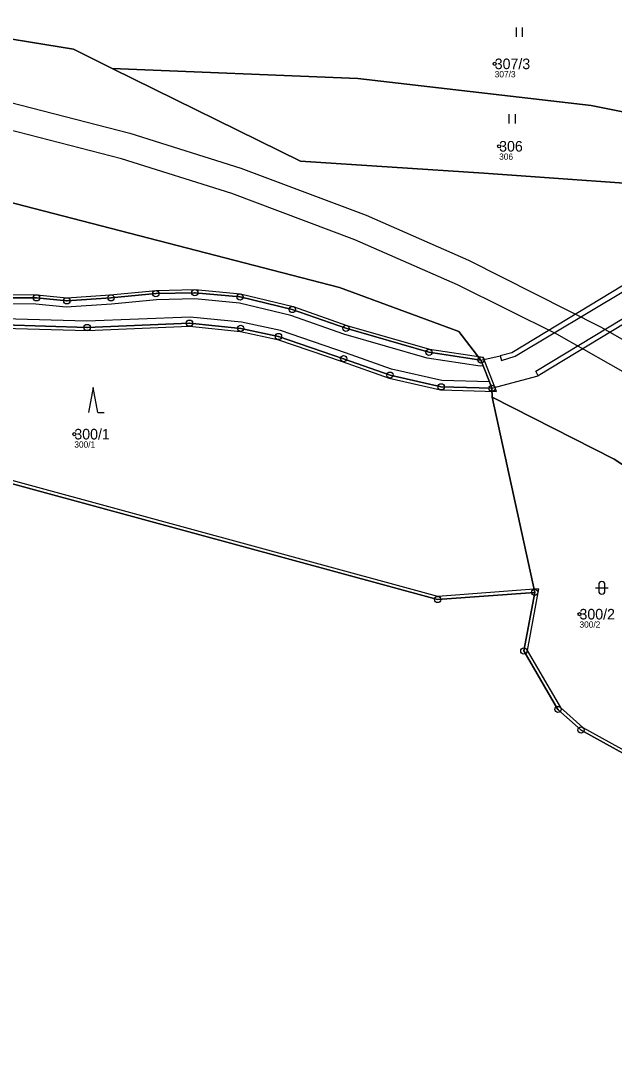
# Model space of a CAD drawing. Extents: x -770088 to -765625, y -1057899 to -1053934.
# Drawn here: x -766486.3 to -766391.1, y -1055089.8 to -1054924.5 of the extents above; entities that cross this region are included whole.
import ezdxf

# ---------------------------------------------------------------- set-up
doc = ezdxf.new("R2010")
doc.units = 0
for name, color, linetype in [('Definiční body', 7, 'Continuous'), ('Hranice parcel', 7, 'Continuous'), ('Parcelní čísla', 7, 'Continuous'), ('Polygon parcely', 7, 'Continuous'), ('Poz předměty', 7, 'Continuous'), ('Vnitřní kresba', 7, 'Continuous'), ('Značky bodu BP', 7, 'Continuous'), ('Značky kultur', 7, 'Continuous')]:
    doc.layers.add(name, color=color, linetype=linetype)

msp = doc.modelspace()

# ---------------------------------------------------------------- linework, layer by layer
at = {"layer": 'Definiční body'}
for centre in [(-766410.33, -1054931.42), (-766409.62, -1054944.64), (-766477.73, -1054990.81), (-766396.74, -1055019.68)]:
    msp.add_circle(centre, 0.25, dxfattribs=at)
at = {"layer": 'Hranice parcel'}
for p, q in [((-766477.88, -1054929.07), (-766471.64, -1054932.14)), ((-766377.61, -1054951.4), (-766412.09, -1054948.97)), ((-766410.72, -1054984.88), (-766410.78, -1054983.45)), ((-766403.91, -1055016.18), (-766410.72, -1054984.88))]:
    msp.add_line(p, q, dxfattribs=at)
for points in [[(-766564.09, -1054919.66), (-766527.45, -1054920.92), (-766477.88, -1054929.07)], [(-766412.09, -1054948.97), (-766441.48, -1054947.01), (-766471.64, -1054932.14)], [(-766471.64, -1054932.14), (-766432.25, -1054933.77), (-766394.85, -1054938.12), (-766355.68, -1054945.89)], [(-766412.53, -1054978.92), (-766416.1, -1054974.32), (-766435.23, -1054967.27), (-766504.07, -1054949.49), (-766584.45, -1054947.2), (-766727.95, -1054957.74), (-766783.67, -1054959.65), (-766815.76, -1054965.97), (-766814.82, -1054972.91), (-766820.52, -1054973.73)], [(-766412.53, -1054978.92), (-766420.87, -1054977.67), (-766434.19, -1054973.83), (-766442.78, -1054970.82), (-766451.15, -1054968.8), (-766458.41, -1054968.13), (-766464.66, -1054968.27), (-766471.87, -1054968.95), (-766478.93, -1054969.42), (-766483.8, -1054968.94), (-766496.68, -1054968.92), (-766510.25, -1054969.94), (-766516.56, -1054969.86), (-766522.28, -1054968.85), (-766532.85, -1054966.05), (-766540.42, -1054965.51), (-766547.82, -1054965.93), (-766560.42, -1054967.72)], [(-766410.78, -1054983.45), (-766418.92, -1054983.22), (-766427.1, -1054981.34), (-766434.56, -1054978.71), (-766445, -1054975.14), (-766451.05, -1054973.84), (-766459.26, -1054973.01), (-766475.67, -1054973.7), (-766489.06, -1054973.29), (-766503.88, -1054973.8), (-766515.37, -1054974.38), (-766522.09, -1054973.26), (-766539.77, -1054970.22), (-766545.96, -1054970.57), (-766550.71, -1054971.66), (-766557.97, -1054974.59), (-766566.89, -1054978.51), (-766575.05, -1054982.07)], [(-766410.78, -1054983.45), (-766411.17, -1054982.44), (-766412.18, -1054979.84), (-766412.53, -1054978.92)], [(-766575.05, -1054982.07), (-766564.22, -1054980.83), (-766538.32, -1054982.58), (-766538.63, -1054989.6), (-766522.85, -1054989.19), (-766419.48, -1055017.32), (-766403.91, -1055016.18)], [(-766374.59, -1055005.6), (-766391.17, -1054994.8), (-766410.72, -1054984.88)], [(-766367.33, -1055051.04), (-766384.2, -1055045.08), (-766396.48, -1055038.26), (-766400.19, -1055034.96), (-766405.66, -1055025.57), (-766403.91, -1055016.18)]]:
    msp.add_lwpolyline(points, dxfattribs=at)
at = {"layer": 'Polygon parcely'}
for points in [[(-766471.64, -1054932.14), (-766432.25, -1054933.77), (-766394.85, -1054938.12), (-766355.68, -1054945.89), (-766354.58, -1054941.6), (-766366.68, -1054930.89), (-766384.49, -1054920.87), (-766417.17, -1054918.39), (-766480.6, -1054909.09), (-766528.93, -1054911.31), (-766564.09, -1054919.66), (-766527.45, -1054920.92), (-766477.88, -1054929.07)], [(-766355.68, -1054945.89), (-766394.85, -1054938.12), (-766432.25, -1054933.77), (-766471.64, -1054932.14), (-766441.48, -1054947.01), (-766412.09, -1054948.97), (-766377.61, -1054951.4), (-766357.52, -1054953.03)], [(-766391.17, -1054994.8), (-766410.72, -1054984.88), (-766403.91, -1055016.18), (-766405.66, -1055025.57), (-766400.19, -1055034.96), (-766396.48, -1055038.26), (-766384.2, -1055045.08), (-766367.33, -1055051.04), (-766379.13, -1055032.45), (-766374.44, -1055018.81), (-766380.66, -1055015.27), (-766374.59, -1055005.6)]]:
    msp.add_lwpolyline(points, close=True, dxfattribs=at)
for points in [[(-766355.68, -1054945.89), (-766357.52, -1054953.03), (-766377.61, -1054951.4), (-766412.09, -1054948.97), (-766441.48, -1054947.01), (-766471.64, -1054932.14), (-766477.88, -1054929.07), (-766527.45, -1054920.92), (-766564.09, -1054919.66), (-766578.31, -1054919.97), (-766662.58, -1054923.34), (-766747.52, -1054931.18), (-766836.88, -1054944.91), (-766894.23, -1054952.33), (-766977.01, -1054961.27), (-767049.72, -1054964.55), (-767052.91, -1054964.69), (-767059.47, -1054964.94), (-767062.46, -1054964.69), (-767119.07, -1054960.05), (-767152.63, -1054963.64), (-767235.16, -1054957.04)], [(-766727.95, -1054957.74), (-766584.45, -1054947.2), (-766504.07, -1054949.49), (-766435.23, -1054967.27), (-766416.1, -1054974.32), (-766412.53, -1054978.92), (-766412.18, -1054979.84), (-766411.17, -1054982.44), (-766410.78, -1054983.45), (-766410.72, -1054984.88), (-766391.17, -1054994.8), (-766374.59, -1055005.6), (-766369.87, -1055008.68), (-766352.44, -1055023.76), (-766340.86, -1055033.78), (-766323.3, -1055048.97), (-766292.55, -1055078.27), (-766282.47, -1055090.68), (-766262.46, -1055116.52), (-766228.83, -1055168.55)], [(-766496.68, -1054968.92), (-766483.8, -1054968.94), (-766478.93, -1054969.42), (-766471.87, -1054968.95), (-766464.66, -1054968.27), (-766458.41, -1054968.13), (-766451.15, -1054968.8), (-766442.78, -1054970.82), (-766434.19, -1054973.83), (-766420.87, -1054977.67), (-766412.53, -1054978.92), (-766416.1, -1054974.32), (-766435.23, -1054967.27), (-766504.07, -1054949.49)], [(-766489.06, -1054973.29), (-766475.67, -1054973.7), (-766459.26, -1054973.01), (-766451.05, -1054973.84), (-766445, -1054975.14), (-766434.56, -1054978.71), (-766427.1, -1054981.34), (-766418.92, -1054983.22), (-766410.78, -1054983.45), (-766411.17, -1054982.44), (-766412.18, -1054979.84), (-766412.53, -1054978.92), (-766420.87, -1054977.67), (-766434.19, -1054973.83), (-766442.78, -1054970.82), (-766451.15, -1054968.8), (-766458.41, -1054968.13), (-766464.66, -1054968.27), (-766471.87, -1054968.95), (-766478.93, -1054969.42), (-766483.8, -1054968.94), (-766496.68, -1054968.92)], [(-766522.85, -1054989.19), (-766419.48, -1055017.32), (-766403.91, -1055016.18), (-766410.72, -1054984.88), (-766410.78, -1054983.45), (-766418.92, -1054983.22), (-766427.1, -1054981.34), (-766434.56, -1054978.71), (-766445, -1054975.14), (-766451.05, -1054973.84), (-766459.26, -1054973.01), (-766475.67, -1054973.7), (-766489.06, -1054973.29)], [(-766519.51, -1055129.3), (-766483.88, -1055132.2), (-766452.16, -1055132.72), (-766425.08, -1055139.27), (-766395.04, -1055149.22), (-766374.22, -1055155.77), (-766365.35, -1055118.73), (-766363.61, -1055109.08), (-766343.5, -1055063.11), (-766353.51, -1055057.64), (-766367.33, -1055051.04), (-766384.2, -1055045.08), (-766396.48, -1055038.26), (-766400.19, -1055034.96), (-766405.66, -1055025.57), (-766403.91, -1055016.18), (-766419.48, -1055017.32), (-766522.85, -1054989.19)]]:
    msp.add_lwpolyline(points, dxfattribs=at)
at = {"layer": 'Poz předměty'}
for p, q in [((-766489.82, -1054937.14), (-766468.84, -1054942.53)), ((-766470.15, -1054946.64), (-766490.73, -1054941.36)), ((-766468.84, -1054942.53), (-766451.03, -1054948.15)), ((-766452.49, -1054952.22), (-766470.15, -1054946.64)), ((-766451.03, -1054948.15), (-766430.93, -1054955.71)), ((-766432.73, -1054959.65), (-766452.49, -1054952.22)), ((-766430.93, -1054955.71), (-766414.54, -1054962.88)), ((-766416.32, -1054966.85), (-766432.73, -1054959.65)), ((-766414.54, -1054962.88), (-766393.25, -1054973.65)), ((-766400.35, -1054974.78), (-766416.32, -1054966.85)), ((-766380.26, -1054986.18), (-766400.35, -1054974.78)), ((-766393.25, -1054973.65), (-766377.91, -1054982.56))]:
    msp.add_line(p, q, dxfattribs=at)
at = {"layer": 'Vnitřní kresba'}
for p, q in [((-766496.71, -1054968.42), (-766483.76, -1054968.44)), ((-766483.76, -1054968.44), (-766478.93, -1054968.92)), ((-766478.93, -1054968.92), (-766471.96, -1054968.46)), ((-766471.96, -1054968.46), (-766464.63, -1054967.77)), ((-766464.63, -1054967.77), (-766458.4, -1054967.63)), ((-766458.4, -1054967.63), (-766451.09, -1054968.3)), ((-766451.09, -1054968.3), (-766442.66, -1054970.33)), ((-766389.66, -1054966.92), (-766407.58, -1054977.74)), ((-766407.06, -1054978.28), (-766389.38, -1054967.7)), ((-766483.9, -1054969.94), (-766496.61, -1054969.92)), ((-766479.03, -1054970.42), (-766483.9, -1054969.94)), ((-766471.78, -1054969.95), (-766479.03, -1054970.42)), ((-766464.57, -1054969.27), (-766471.78, -1054969.95)), ((-766458.39, -1054969.13), (-766464.57, -1054969.27)), ((-766451.24, -1054969.8), (-766458.39, -1054969.13)), ((-766443.02, -1054971.79), (-766451.24, -1054969.8)), ((-766403.73, -1054980.68), (-766386.28, -1054970.14)), ((-766434.52, -1054974.77), (-766443.02, -1054971.79)), ((-766442.66, -1054970.33), (-766434.02, -1054973.36)), ((-766385.97, -1054970.88), (-766403.34, -1054981.43)), ((-766475.71, -1054972.7), (-766489.03, -1054972.29)), ((-766459.16, -1054972.02), (-766475.71, -1054972.7)), ((-766450.95, -1054972.84), (-766459.16, -1054972.02)), ((-766444.68, -1054974.19), (-766450.95, -1054972.84)), ((-766434.02, -1054973.36), (-766420.76, -1054977.18)), ((-766489.11, -1054973.79), (-766475.65, -1054974.2)), ((-766475.65, -1054974.2), (-766459.26, -1054973.51)), ((-766459.26, -1054973.51), (-766451.09, -1054974.34)), ((-766451.09, -1054974.34), (-766445.13, -1054975.62)), ((-766434.24, -1054977.76), (-766444.68, -1054974.19)), ((-766421.15, -1054978.63), (-766434.52, -1054974.77)), ((-766445.13, -1054975.62), (-766434.77, -1054979.17)), ((-766426.88, -1054980.36), (-766434.24, -1054977.76)), ((-766420.76, -1054977.18), (-766412.17, -1054978.47)), ((-766412.53, -1054978.92), (-766409.48, -1054978.27)), ((-766407.58, -1054977.74), (-766409.48, -1054978.27)), ((-766409.48, -1054978.27), (-766409.23, -1054979.01)), ((-766409.23, -1054979.01), (-766407.06, -1054978.28)), ((-766434.77, -1054979.17), (-766427.25, -1054981.82)), ((-766412.68, -1054979.91), (-766421.15, -1054978.63)), ((-766412.18, -1054979.84), (-766412.68, -1054979.91)), ((-766410.04, -1054983.97), (-766412.17, -1054978.47)), ((-766418.79, -1054982.22), (-766426.88, -1054980.36)), ((-766410.78, -1054983.45), (-766403.34, -1054981.43)), ((-766403.34, -1054981.43), (-766403.73, -1054980.68)), ((-766427.25, -1054981.82), (-766419, -1054983.71)), ((-766411.17, -1054982.44), (-766418.79, -1054982.22)), ((-766419, -1054983.71), (-766410.04, -1054983.97)), ((-766419.44, -1055016.82), (-766522.79, -1054988.69)), ((-766403.3, -1055015.64), (-766419.44, -1055016.82)), ((-766403.3, -1055015.64), (-766405.14, -1055025.48)), ((-766405.14, -1055025.48), (-766399.8, -1055034.63)), ((-766399.8, -1055034.63), (-766396.19, -1055037.85)), ((-766396.19, -1055037.85), (-766383.99, -1055044.62))]:
    msp.add_line(p, q, dxfattribs=at)
at = {"layer": 'Značky bodu BP'}
for centre, radius in [((-766483.8, -1054968.94), 0.5), ((-766471.87, -1054968.95), 0.5), ((-766464.66, -1054968.27), 0.5), ((-766464.66, -1054968.27), 0.0303), ((-766458.41, -1054968.13), 0.5), ((-766458.41, -1054968.13), 0.0303), ((-766451.15, -1054968.8), 0.5), ((-766483.8, -1054968.94), 0.0303), ((-766478.93, -1054969.42), 0.5), ((-766478.93, -1054969.42), 0.0303), ((-766471.87, -1054968.95), 0.0303), ((-766451.15, -1054968.8), 0.0303), ((-766442.78, -1054970.82), 0.5), ((-766442.78, -1054970.82), 0.0303), ((-766475.67, -1054973.7), 0.5), ((-766459.26, -1054973.01), 0.5), ((-766459.26, -1054973.01), 0.0303), ((-766451.05, -1054973.84), 0.5), ((-766434.19, -1054973.83), 0.5), ((-766475.67, -1054973.7), 0.0303), ((-766451.05, -1054973.84), 0.0303), ((-766445, -1054975.14), 0.5), ((-766445, -1054975.14), 0.0303), ((-766434.19, -1054973.83), 0.0303), ((-766434.56, -1054978.71), 0.5), ((-766420.87, -1054977.67), 0.5), ((-766420.87, -1054977.67), 0.0303), ((-766412.53, -1054978.92), 0.5), ((-766434.56, -1054978.71), 0.0303), ((-766412.53, -1054978.92), 0.0303), ((-766427.1, -1054981.34), 0.5), ((-766427.1, -1054981.34), 0.0303), ((-766418.92, -1054983.22), 0.5), ((-766418.92, -1054983.22), 0.0303), ((-766410.78, -1054983.45), 0.5), ((-766410.78, -1054983.45), 0.0303), ((-766403.91, -1055016.18), 0.5), ((-766403.91, -1055016.18), 0.0303), ((-766419.48, -1055017.32), 0.5), ((-766419.48, -1055017.32), 0.0303), ((-766405.66, -1055025.57), 0.5), ((-766405.66, -1055025.57), 0.0303), ((-766400.19, -1055034.96), 0.5), ((-766400.19, -1055034.96), 0.0303), ((-766396.48, -1055038.26), 0.5), ((-766396.48, -1055038.26), 0.0303)]:
    msp.add_circle(centre, radius, dxfattribs=at)
at = {"layer": 'Značky kultur'}
for p, q in [((-766406.86, -1054927.11), (-766406.86, -1054925.61)), ((-766405.86, -1054927.11), (-766405.86, -1054925.61)), ((-766408.01, -1054940.99), (-766408.01, -1054939.49)), ((-766407.01, -1054940.99), (-766407.01, -1054939.49)), ((-766474.71, -1054983.32), (-766475.46, -1054987.32)), ((-766473.96, -1054987.32), (-766474.71, -1054983.32)), ((-766473.96, -1054987.32), (-766472.96, -1054987.32)), ((-766394.15, -1055015.45), (-766392.15, -1055015.45)), ((-766393.65, -1055014.95), (-766393.65, -1055015.95)), ((-766392.65, -1055015.95), (-766392.65, -1055014.95))]:
    msp.add_line(p, q, dxfattribs=at)
for centre, start, end in [((-766393.15, -1055014.95), 0, 180), ((-766393.15, -1055015.95), 180, 359.9879)]:
    msp.add_arc(centre, 0.5, start, end, dxfattribs=at)

# ---------------------------------------------------------------- texts
at = {"layer": 'Definiční body'}
for s, p in [('307/3', (-766410.33, -1054933.58)), ('306', (-766409.62, -1054946.8)), ('300/1', (-766477.73, -1054992.97)), ('300/2', (-766396.74, -1055021.84))]:
    msp.add_text(s, height=1, dxfattribs=at).set_placement(p)
at = {"layer": 'Parcelní čísla'}
for s, p in [('307/3', (-766410.33, -1054932.27)), ('306', (-766409.62, -1054945.49)), ('300/1', (-766477.73, -1054991.66)), ('300/2', (-766396.74, -1055020.53))]:
    msp.add_text(s, height=1.7, dxfattribs=at).set_placement(p)

doc.saveas('drawing.dxf')
